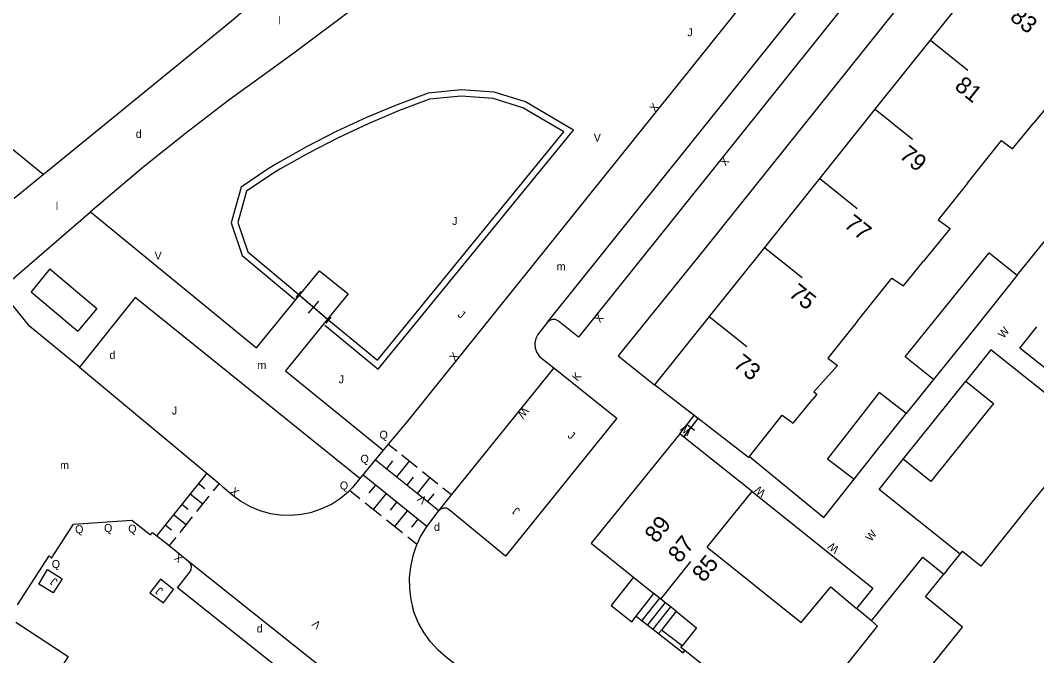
# Model space of a CAD drawing. Extents: x 134999 to 136502, y 457398 to 459002.
# Drawn here: x 135355.8 to 135419.3, y 457958.2 to 457998 of the extents above; entities that cross this region are included whole.
import ezdxf

# ---------------------------------------------------------------- set-up
doc = ezdxf.new("R2010")
doc.units = 0
for name, color, linetype in [('RI_DGTB_15', 7, 'Continuous'), ('RI_DGTB_23', 7, 'Continuous'), ('RI_DGTB_28', 7, 'Continuous'), ('RI_DGTB_29', 7, 'Continuous'), ('RI_DGTB_30', 7, 'Continuous'), ('RI_DGTB_31', 7, 'Continuous'), ('RI_DGTB_32', 7, 'Continuous'), ('RI_DGTB_35', 7, 'Continuous'), ('RI_DGTB_36', 7, 'Continuous'), ('RI_DGTB_4', 7, 'Continuous'), ('RI_DGTB_43', 7, 'Continuous'), ('RI_DGTB_48', 7, 'Continuous'), ('RI_DGTB_5', 7, 'Continuous'), ('RI_DGTB_53', 7, 'Continuous'), ('RI_DGTB_54', 7, 'Continuous'), ('RI_DGTB_55', 7, 'Continuous'), ('RI_DGTB_6', 7, 'Continuous')]:
    doc.layers.add(name, color=color, linetype=linetype)

msp = doc.modelspace()

# ---------------------------------------------------------------- linework, layer by layer
at = {"layer": 'RI_DGTB_15'}
for p, q in [((135412.707, 457996.713), (135415.05, 457994.84)), ((135409.252, 457992.393), (135411.595, 457990.52)), ((135405.797, 457988.073), (135408.14, 457986.2)), ((135402.342, 457983.753), (135404.685, 457981.88)), ((135398.887, 457979.433), (135401.23, 457977.56)), ((135395.859, 457961.764), (135397.736, 457964.105))]:
    msp.add_line(p, q, dxfattribs=at)
at = {"layer": 'RI_DGTB_23'}
msp.add_line((135397.047, 457972.1), (135397.937, 457973.253), dxfattribs=at)
at = {"layer": 'RI_DGTB_28'}
for p, q in [((135395.78, 457961.827), (135394.677, 457960.422)), ((135396.124, 457961.551), (135395.024, 457960.15)), ((135396.469, 457961.275), (135395.371, 457959.877)), ((135394.329, 457960.695), (135395.718, 457959.605)), ((135396.813, 457960.999), (135395.895, 457959.83)), ((135395.895, 457959.83), (135395.718, 457959.605))]:
    msp.add_line(p, q, dxfattribs=at)
at = {"layer": 'RI_DGTB_31'}
for p, q in [((135378.831, 457971.453), (135379.358, 457971.031)), ((135379.679, 457970.775), (135380.643, 457970.004)), ((135378.027, 457970.48), (135381.988, 457967.313)), ((135378.731, 457969.917), (135379.125, 457970.41)), ((135379.373, 457969.404), (135380.161, 457970.389)), ((135367.497, 457969.644), (135364.364, 457965.734)), ((135381.237, 457966.306), (135377.24, 457969.528)), ((135380.964, 457969.747), (135381.927, 457968.977)), ((135366.971, 457968.989), (135367.362, 457968.676)), ((135368.255, 457968.991), (135367.881, 457968.525)), ((135378.025, 457968.895), (135377.626, 457968.401)), ((135380.015, 457968.89), (135380.409, 457969.383)), ((135380.657, 457968.377), (135381.445, 457969.363)), ((135366.453, 457968.342), (135367.233, 457967.717)), ((135377.062, 457968.04), (135376.413, 457968.563)), ((135378.689, 457968.36), (135377.892, 457967.371)), ((135381.3, 457967.863), (135381.694, 457968.356)), ((135382.248, 457968.721), (135382.78, 457968.295)), ((135365.935, 457967.695), (135366.325, 457967.383)), ((135367.622, 457968.202), (135366.845, 457967.232)), ((135378.39, 457966.969), (135377.393, 457967.773)), ((135379.353, 457967.825), (135378.954, 457967.33)), ((135365.416, 457967.049), (135366.197, 457966.423)), ((135380.017, 457967.289), (135379.22, 457966.3)), ((135364.898, 457966.402), (135365.288, 457966.089)), ((135366.585, 457966.908), (135365.808, 457965.938)), ((135379.718, 457965.899), (135378.722, 457966.702)), ((135380.681, 457966.754), (135380.282, 457966.259)), ((135365.549, 457965.615), (135365.144, 457965.11)), ((135380.612, 457965.178), (135380.05, 457965.631))]:
    msp.add_line(p, q, dxfattribs=at)
for points in [[(135357.53, 457963.61), (135358.45, 457963.04), (135357.88, 457962.16), (135357, 457962.7), (135357.53, 457963.61)], [(135363.94, 457962.15), (135364.78, 457961.54), (135365.404, 457962.367), (135364.59, 457963.01), (135363.94, 457962.15)]]:
    msp.add_lwpolyline(points, dxfattribs=at)
at = {"layer": 'RI_DGTB_32'}
msp.add_line((135360.622, 457979.946), (135359.44, 457978.521), dxfattribs=at)
for points in [[(135357.69, 457982.413), (135356.508, 457980.988)], [(135357.69, 457982.413), (135360.622, 457979.946)], [(135356.508, 457980.988), (135359.44, 457978.521)]]:
    msp.add_lwpolyline(points, dxfattribs=at)
at = {"layer": 'RI_DGTB_4'}
for p, q in [((135416.154, 458001.039), (135412.699, 457996.719)), ((135412.699, 457996.719), (135409.245, 457992.399)), ((135409.245, 457992.399), (135405.79, 457988.078)), ((135405.79, 457988.078), (135402.336, 457983.758)), ((135402.336, 457983.758), (135398.881, 457979.438)), ((135398.881, 457979.438), (135395.463, 457975.163)), ((135401.344, 457970.625), (135398.194, 457973.055)), ((135419.182, 457967.948), (135422.725, 457972.374)), ((135401.563, 457968.485), (135397.296, 457971.9)), ((135398.749, 457965.002), (135401.563, 457968.485)), ((135394.148, 457963.136), (135395.435, 457962.104)), ((135395.859, 457961.764), (135395.435, 457962.104)), ((135396.813, 457960.999), (135395.859, 457961.764)), ((135402.698, 457954.299), (135397.372, 457958.543))]:
    msp.add_line(p, q, dxfattribs=at)
for points in [[(135397.937, 457973.253), (135395.463, 457975.163)], [(135398.194, 457973.055), (135397.937, 457973.253)], [(135397.047, 457972.1), (135391.503, 457965.257), (135394.148, 457963.136)], [(135397.296, 457971.9), (135397.047, 457972.1)], [(135415.879, 457963.822), (135419.182, 457967.948)], [(135398.749, 457965.002), (135404.628, 457960.307), (135406.489, 457962.522), (135408.089, 457961.182)], [(135409.922, 457954.044), (135414.717, 457960.011), (135412.401, 457961.9), (135413.551, 457963.318)], [(135413.743, 457963.548), (135413.551, 457963.318)], [(135396.813, 457960.999), (135398.091, 457959.974), (135397.187, 457958.832)], [(135408.204, 457961.085), (135408.089, 457961.182)], [(135409.02, 457960.404), (135408.204, 457961.085)], [(135409.922, 457954.044), (135406.686, 457956.668), (135409.413, 457960.076), (135409.02, 457960.404)], [(135397.372, 457958.543), (135397.118, 457958.745), (135397.187, 457958.832)]]:
    msp.add_lwpolyline(points, dxfattribs=at)
at = {"layer": 'RI_DGTB_48'}
for p, q in [((135397.296, 457971.9), (135398.194, 457973.055)), ((135397.297, 457971.901), (135398.195, 457973.056)), ((135398.31, 457972.966), (135398.08, 457973.146)), ((135397.977, 457972.298), (135397.514, 457972.658)), ((135397.412, 457971.811), (135397.182, 457971.991))]:
    msp.add_line(p, q, dxfattribs=at)
for points in [[(135381.327, 457993.41), (135379.381, 457992.679), (135377.464, 457991.874), (135375.579, 457990.996), (135373.73, 457990.046), (135371.918, 457989.025), (135371.329, 457988.673)], [(135381.415, 457993.017), (135379.478, 457992.288), (135377.571, 457991.485), (135375.696, 457990.608), (135373.856, 457989.66), (135372.054, 457988.641), (135371.552, 457988.341)], [(135378.152, 457976.699), (135389.793, 457990.984), (135387.24, 457992.495), (135385.379, 457993.068), (135383.394, 457993.213), (135381.415, 457993.017)], [(135378.208, 457976.134), (135390.397, 457991.092), (135387.403, 457992.863), (135385.453, 457993.464), (135383.389, 457993.614), (135381.327, 457993.41)], [(135371.329, 457988.673), (135369.632, 457987.533), (135369.01, 457985.297), (135369.704, 457983.242), (135372.976, 457980.512)], [(135371.552, 457988.341), (135369.978, 457987.283), (135369.428, 457985.308), (135370.047, 457983.477), (135373.232, 457980.819)], [(135373.232, 457980.819), (135373.287, 457980.772)], [(135375.039, 457979.268), (135375.111, 457979.207)], [(135375.111, 457979.207), (135378.152, 457976.699)], [(135374.856, 457978.898), (135378.208, 457976.134)]]:
    msp.add_lwpolyline(points, dxfattribs=at)
at = {"layer": 'RI_DGTB_5'}
msp.add_line((135401.344, 457970.625), (135401.394, 457970.688), dxfattribs=at)
for points in [[(135421.923, 457996.428), (135420.094, 457994.135), (135420.812, 457993.554), (135419.166, 457991.55)], [(135415.025, 457987.778), (135417.152, 457990.446), (135417.832, 457989.927), (135419.166, 457991.55)], [(135415.025, 457987.778), (135413.196, 457985.485), (135413.939, 457984.948), (135412.277, 457982.893)], [(135408.127, 457979.129), (135410.291, 457981.843), (135411.036, 457981.36), (135412.277, 457982.893)], [(135408.127, 457979.129), (135406.302, 457976.84), (135406.911, 457976.371), (135405.431, 457974.731), (135405.614, 457974.585), (135405.353, 457974.264)], [(135401.394, 457970.688), (135403.448, 457973.263), (135404.139, 457972.774), (135405.353, 457974.264)], [(135413.743, 457963.548), (135414.563, 457964.565)], [(135414.563, 457964.565), (135414.719, 457964.758), (135415.879, 457963.822)]]:
    msp.add_lwpolyline(points, dxfattribs=at)
at = {"layer": 'RI_DGTB_53'}
for p, q in [((135357.275, 457988.308), (135340.584, 458001.915)), ((135357.275, 457988.308), (135366.281, 457995.674)), ((135355.456, 457986.837), (135357.275, 457988.308)), ((135359.16, 457985.054), (135360.216, 457985.972)), ((135354.547, 457981.109), (135359.16, 457985.054)), ((135356.439, 457978.81), (135354.547, 457981.109)), ((135373.071, 457980.631), (135373.393, 457981.007)), ((135363.024, 457980.63), (135359.539, 457976.264)), ((135377.054, 457969.303), (135363.024, 457980.63)), ((135373.232, 457980.819), (135375.111, 457979.207)), ((135373.849, 457979.637), (135374.494, 457980.389)), ((135374.95, 457979.019), (135375.272, 457979.395)), ((135359.539, 457976.264), (135356.439, 457978.81)), ((135359.539, 457976.264), (135367.636, 457969.521)), ((135397.187, 457958.832), (135395.895, 457959.83))]:
    msp.add_line(p, q, dxfattribs=at)
for points in [[(135386.335, 458006.544), (135383.101, 458003.823), (135379.816, 458001.164), (135376.482, 457998.568), (135373.098, 457996.036), (135371.637, 457994.972)], [(135366.281, 457995.674), (135369.03, 457997.927), (135371.727, 458000.241), (135374.152, 458002.413)], [(135371.637, 457994.972), (135368.874, 457992.961), (135366.159, 457990.885), (135363.493, 457988.746), (135360.879, 457986.546), (135360.216, 457985.972)], [(135360.216, 457985.972), (135370.602, 457977.481), (135373.287, 457980.772)], [(135373.287, 457980.772), (135375.039, 457979.268)], [(135375.039, 457979.268), (135372.402, 457976.036), (135378.52, 457971.077)], [(135380.028, 457972.901), (135378.831, 457971.453)], [(135393.107, 457973.07), (135386.166, 457964.457), (135382.633, 457967.352), (135382.465, 457967.444), (135382.273, 457967.46), (135382.092, 457967.397), (135381.951, 457967.267)], [(135378.831, 457971.453), (135378.52, 457971.077)], [(135378.52, 457971.077), (135377.054, 457969.303)], [(135367.636, 457969.521), (135368.253, 457968.99)], [(135368.253, 457968.99), (135368.49, 457968.79)], [(135377.054, 457969.303), (135376.58, 457968.73), (135376.414, 457968.563)], [(135368.49, 457968.79), (135369.14, 457968.24), (135369.627, 457967.884), (135370.202, 457967.558), (135370.811, 457967.305), (135371.447, 457967.127), (135372.1, 457967.027), (135372.76, 457967.006), (135373.418, 457967.066), (135374.063, 457967.204), (135374.687, 457967.42), (135375.281, 457967.709), (135375.835, 457968.068), (135376.342, 457968.491)], [(135376.414, 457968.563), (135376.342, 457968.491)], [(135381.951, 457967.267), (135381.438, 457966.571), (135381.2, 457966.258), (135380.851, 457965.694), (135380.612, 457965.178)], [(135357.784, 457964.33), (135359.161, 457966.451), (135362.812, 457966.693), (135363.967, 457965.785)], [(135363.967, 457965.785), (135364.089, 457965.933), (135365.124, 457965.126)], [(135365.124, 457965.126), (135365.144, 457965.11)], [(135365.144, 457965.11), (135366.343, 457964.142)], [(135380.612, 457965.178), (135380.572, 457965.091), (135380.367, 457964.46)], [(135355.658, 457961.412), (135357.639, 457964.465), (135357.784, 457964.33)], [(135402.623, 457935.262), (135402.446, 457935.373), (135402.19, 457935.451), (135401.922, 457935.45), (135401.667, 457935.371), (135400.302, 457934.889), (135365.666, 457962.468), (135366.408, 457963.424), (135366.504, 457963.596), (135366.526, 457963.795), (135366.47, 457963.987), (135366.343, 457964.142)], [(135384.093, 457956.836), (135382.465, 457958.113), (135381.94, 457958.573), (135381.471, 457959.09), (135381.065, 457959.658), (135380.725, 457960.268), (135380.458, 457960.913), (135380.34, 457961.291)], [(135355.549, 457960.32), (135358.82, 457958.182), (135350.762, 457945.718), (135347.117, 457948.082)], [(135395.718, 457959.605), (135397.263, 457958.401), (135397.372, 457958.543)]]:
    msp.add_lwpolyline(points, dxfattribs=at)
at = {"layer": 'RI_DGTB_54'}
for p, q in [((135388.79, 457979.086), (135417.96, 458015.519)), ((135418.136, 457982.014), (135421.808, 457986.592)), ((135389.167, 457976.222), (135393.107, 457973.07)), ((135412.911, 457975.501), (135411.192, 457973.372)), ((135366.343, 457964.142), (135402.623, 457935.262))]:
    msp.add_line(p, q, dxfattribs=at)
for points in [[(135465.603, 458067.569), (135450.021, 458048.102), (135446.648, 458043.853), (135439.777, 458035.276), (135432.907, 458026.58), (135427.548, 458019.893), (135398.566, 457983.617), (135393.187, 457976.979), (135395.463, 457975.163)], [(135415.75, 458017.49), (135408.221, 458008.09), (135404.394, 458003.274), (135380.028, 457972.901)], [(135418.48, 458012.851), (135390.728, 457978.148), (135389.471, 457979.154), (135389.29, 457979.24), (135389.089, 457979.248), (135388.901, 457979.179), (135388.79, 457979.086)], [(135388.79, 457979.086), (135388.177, 457978.32), (135388.044, 457978.053), (135387.987, 457977.76), (135388.009, 457977.462), (135388.109, 457977.181), (135388.28, 457976.936), (135388.297, 457976.918), (135389.167, 457976.222)], [(135424.836, 457972.294), (135418.303, 457977.462), (135419.355, 457978.798)], [(135422.725, 457972.374), (135416.495, 457977.361), (135414.916, 457975.388)], [(135389.167, 457976.222), (135382.78, 457968.295)], [(135401.394, 457970.688), (135406.041, 457966.874), (135407.936, 457969.265)], [(135414.563, 457964.565), (135409.498, 457968.62), (135411.01, 457970.509)], [(135382.78, 457968.295), (135381.951, 457967.267)], [(135401.563, 457968.485), (135409.109, 457962.446), (135408.089, 457961.182)], [(135380.367, 457964.46), (135380.217, 457963.785), (135380.146, 457963.097), (135380.155, 457962.405), (135380.243, 457961.719), (135380.34, 457961.291)], [(135409.02, 457960.404), (135412.231, 457964.383), (135413.551, 457963.318)]]:
    msp.add_lwpolyline(points, dxfattribs=at)
at = {"layer": 'RI_DGTB_55'}
msp.add_lwpolyline([(135373.287, 457980.772), (135374.523, 457982.286), (135376.329, 457980.849), (135375.039, 457979.268)], dxfattribs=at)
at = {"layer": 'RI_DGTB_6'}
for p, q in [((135412.911, 457975.501), (135411.126, 457976.921)), ((135394.329, 457960.695), (135395.435, 457962.104))]:
    msp.add_line(p, q, dxfattribs=at)
for points in [[(135414.029, 457980.495), (135416.375, 457983.411), (135418.136, 457982.014)], [(135418.136, 457982.014), (135415.524, 457978.758)], [(135413.765, 457980.17), (135414.029, 457980.495)], [(135411.126, 457976.921), (135413.765, 457980.17)], [(135415.524, 457978.758), (135412.911, 457975.501)], [(135412.963, 457972.948), (135414.916, 457975.388)], [(135414.916, 457975.388), (135416.648, 457974.002), (135414.695, 457971.562)], [(135411.192, 457973.372), (135409.499, 457974.688), (135407.893, 457972.616)], [(135409.565, 457971.32), (135411.192, 457973.372)], [(135411.01, 457970.509), (135412.963, 457972.948)], [(135407.893, 457972.616), (135406.287, 457970.543), (135407.936, 457969.265)], [(135414.695, 457971.562), (135412.743, 457969.122), (135411.01, 457970.509)], [(135407.936, 457969.265), (135409.565, 457971.32)], [(135394.148, 457963.136), (135392.753, 457961.36), (135394.051, 457960.341), (135394.329, 457960.695)]]:
    msp.add_lwpolyline(points, dxfattribs=at)

# ---------------------------------------------------------------- texts
at = {"layer": 'RI_DGTB_29'}
for p in [(135363.051, 457990.606), (135361.412, 457976.781), (135381.687, 457966.028), (135370.61, 457959.677)]:
    msp.add_text('d', height=0.5, dxfattribs=at).set_placement(p)
at = {"layer": 'RI_DGTB_30'}
for s, height, rotation, p in [('X', 0.499, 51.24835, (135395.495, 457992.182)), ('X', 0.499, 231.31268, (135399.783, 457989.464)), ('X', 0.499, 231.32481, (135391.938, 457979.66)), ('W', 0.5, 50.90205, (135417.282, 457978.031)), ('X', 0.499, 51.24835, (135382.996, 457976.601)), ('K', 0.499, 51.34019, (135390.656, 457975.352)), ('W', 0.499, 231.31759, (135387.261, 457973.815)), ('W', 0.5, 142.34497, (135397.831, 457972.334)), ('X', 0.5, 320.43656, (135368.907, 457968.428)), ('W', 0.5, 142.34497, (135402.462, 457968.502)), ('V', 0.5, 137.55963, (135381.276, 457968.019)), ('W', 0.5, 51.68083, (135409.003, 457965.332)), ('W', 0.5, 142.34497, (135407.046, 457964.965)), ('X', 0.5, 141.37205, (135366.06, 457964.386)), ('V', 0.5, 141.69411, (135374.671, 457960.235))]:
    msp.add_text(s, height=height, rotation=rotation, dxfattribs=at).set_placement(p)
for p in [(135391.673, 457990.371), (135364.228, 457982.998)]:
    msp.add_text('V', height=0.5, dxfattribs=at).set_placement(p)
at = {"layer": 'RI_DGTB_31'}
for s, p in [('J', (135397.517, 457996.955)), ('J', (135382.82, 457985.154)), ('J', (135375.728, 457975.257)), ('J', (135365.304, 457973.306)), ('Q', (135378.281, 457971.792)), ('Q', (135377.093, 457970.287)), ('Q', (135375.807, 457968.614))]:
    msp.add_text(s, height=0.5, dxfattribs=at).set_placement(p)
for s, height, rotation, p in [('J', 0.499, 321.31268, (135383.128, 457979.478)), ('J', 0.499, 321.31268, (135389.996, 457971.917)), ('J', 0.5, 141.37205, (135387.102, 457967.348)), ('Q', 0.5, 359.99965, (135359.26, 457965.88)), ('Q', 0.5, 359.99965, (135361.07, 457965.96)), ('Q', 0.5, 359.99965, (135362.58, 457965.92)), ('Q', 0.5, 359.99965, (135357.8, 457963.71)), ('J', 0.5, 141.37205, (135358.216, 457962.93)), ('J', 0.5, 141.37205, (135364.801, 457962.346))]:
    msp.add_text(s, height=height, rotation=rotation, dxfattribs=at).set_placement(p)
at = {"layer": 'RI_DGTB_35'}
for s, rotation, p in [('73', 321.3509, (135400.333, 457976.351)), ('89', 51.2593, (135395.579, 457965.205)), ('85', 51.2772, (135398.547, 457962.754))]:
    msp.add_text(s, height=1.054, rotation=rotation, dxfattribs=at).set_placement(p)
at = {"layer": 'RI_DGTB_36'}
for s, rotation, p in [('83', 321.3509, (135417.613, 457998.045)), ('81', 321.3509, (135414.158, 457993.724)), ('79', 321.3509, (135410.704, 457989.404)), ('77', 321.3509, (135407.248, 457985.084)), ('75', 321.3509, (135403.793, 457980.765)), ('87', 51.2683, (135397.04, 457963.96))]:
    msp.add_text(s, height=1.054, rotation=rotation, dxfattribs=at).set_placement(p)
at = {"layer": 'RI_DGTB_43'}
for s, p in [('l', (135371.971, 457997.707)), ('l', (135358.054, 457986.099)), ('m', (135389.355, 457982.32)), ('m', (135370.654, 457976.146)), ('m', (135358.324, 457969.896))]:
    msp.add_text(s, height=0.5, dxfattribs=at).set_placement(p)

doc.saveas('drawing.dxf')
